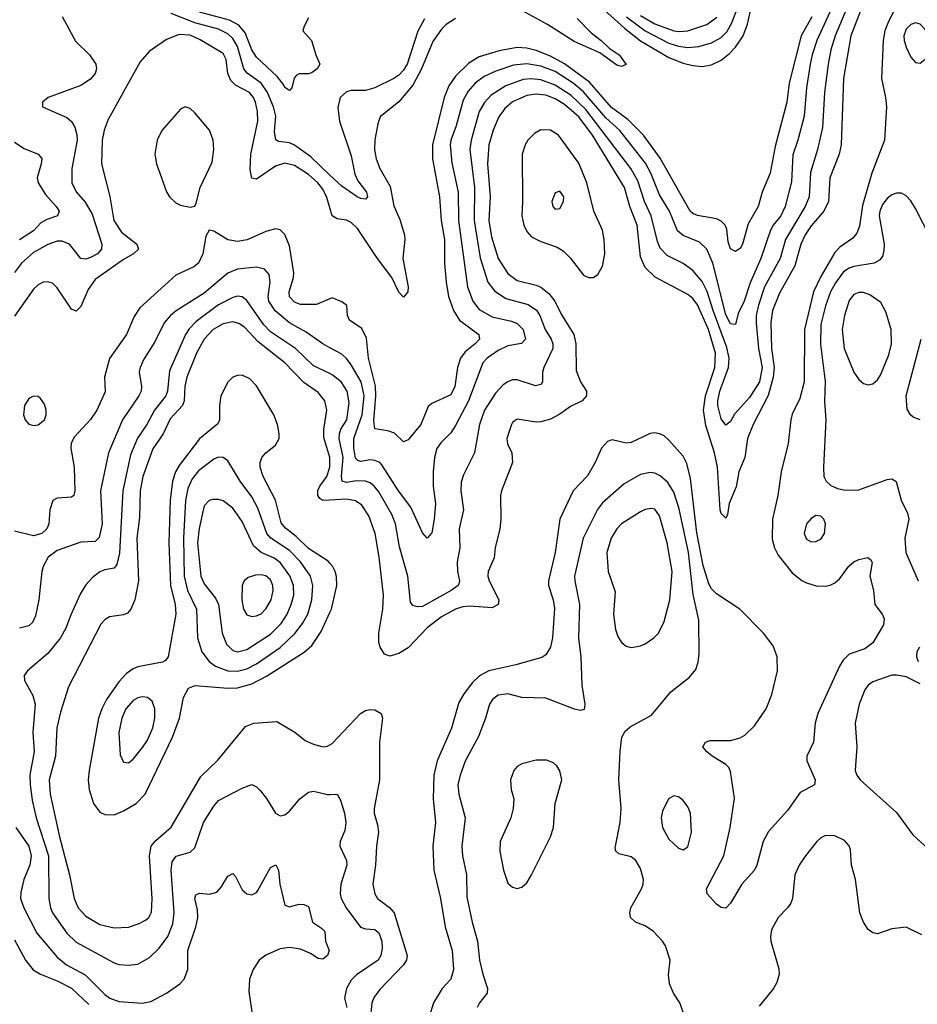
# Model space of a CAD drawing. Header units: inches. Extents: x 1649636 to 1815363, y 506543 to 641975.
# Tile 340 of 656: x 1708692 to 1712477, y 604343 to 608498. Entities that reach past the tile are written whole.
import ezdxf

# ---------------------------------------------------------------- set-up
doc = ezdxf.new("R2010")
doc.units = ezdxf.units.IN
doc.header["$MEASUREMENT"] = 0
doc.layers.add('B7600', color=7, linetype='Continuous')
doc.layers.add('B7610', color=7, linetype='Continuous')

msp = doc.modelspace()

# ---------------------------------------------------------------- linework, layer by layer
at = {"layer": 'B7600', "color": 5}
for points, elevation in [([(1708870, 608510.4), (1708926.9, 608406.9), (1708986.3, 608350), (1709012.7, 608310), (1709016.1, 608290), (1709010.2, 608270), (1708990, 608247.1), (1708950, 608220.4), (1708811.3, 608170), (1708788, 608150), (1708788, 608130), (1708890, 608084.6), (1708910, 608068.7), (1708923.6, 608043.6), (1708932.5, 608012.5), (1708933.5, 607990), (1708911.4, 607870), (1708910.9, 607810), (1708930, 607771.4), (1708968.1, 607728.1), (1708997.2, 607677.2), (1709037.5, 607550), (1709036.8, 607530), (1709019.8, 607510), (1708990, 607494.6), (1708970, 607487.2), (1708950, 607489.8), (1708900.9, 607550), (1708870, 607563), (1708850, 607562.5), (1708810, 607548.6), (1708750, 607515), (1708698.7, 607470), (1708670, 607430.8)], 560), ([(1710000, 607841.9), (1709918.8, 607918.8), (1709850, 607968.3), (1709830, 607977.7), (1709783.6, 607983.6), (1709771.2, 607991.2), (1709766.4, 608026.4), (1709771.8, 608090), (1709761.3, 608130), (1709736.8, 608190), (1709709.4, 608229.4), (1709651.4, 608271.4), (1709636.2, 608290), (1709610, 608385), (1709590, 608418.5), (1709570, 608438.1), (1709530, 608457.9), (1709430, 608484.4), (1709330, 608523.7)], 560), ([(1709910, 608505.2), (1709890.7, 608470), (1709886, 608450), (1709922.8, 608410), (1709940.7, 608350), (1709958, 608310), (1709946, 608290), (1709925.2, 608274.8), (1709910, 608269.5), (1709870, 608269.3), (1709858, 608262), (1709848.5, 608251.5), (1709839.1, 608210), (1709830, 608199.3), (1709810, 608212), (1709804.8, 608224.8), (1709777.4, 608257.4), (1709690, 608339.8), (1709670, 608370.8), (1709642.6, 608442.6), (1709615.1, 608475.1), (1709576, 608496), (1709450, 608529.7)], 540), ([(1710000, 607704.5), (1709987.6, 607747.6), (1709970, 607782.7), (1709948.9, 607810), (1709910, 607844.8), (1709850, 607882.3), (1709810, 607891.8), (1709770, 607879.2), (1709690, 607825.2), (1709670, 607828.5), (1709664.1, 607864.1), (1709666.1, 607930), (1709695.5, 608070), (1709694.3, 608110), (1709686.7, 608150), (1709678.3, 608170), (1709661.1, 608190), (1709601.9, 608221.9), (1709581.4, 608241.4), (1709569.5, 608270), (1709562.4, 608330), (1709550, 608354.3), (1709453.1, 608413.1), (1709410, 608432.6), (1709364.2, 608435.8), (1709310, 608413.8), (1709237, 608363), (1709200, 608320), (1709064, 608076), (1709048.1, 608031.9), (1709039.9, 607990), (1709036.4, 607890), (1709071.8, 607751.8), (1709089.2, 607650), (1709121.4, 607601.4), (1709186.2, 607550), (1709191.9, 607530), (1709172.1, 607510), (1709130, 607486.1), (1709010, 607401.9), (1708980.1, 607359.9), (1708950, 607287.2), (1708930, 607267.4), (1708910, 607276.2), (1708850, 607366.8), (1708830, 607385.3), (1708810, 607391.6), (1708790, 607389.8), (1708770, 607379.4), (1708750, 607360.7), (1708670, 607246.5)], 580), ([(1708670, 607980.2), (1708710, 607953.7), (1708770.1, 607930.1), (1708779.4, 607919.4), (1708784.4, 607910), (1708781.5, 607890), (1708764.7, 607830), (1708769.2, 607810), (1708800.4, 607760.4), (1708845.4, 607710), (1708857.5, 607690), (1708850.3, 607670), (1708805.6, 607654.4), (1708780.1, 607639.9), (1708750, 607607.3), (1708690, 607568.4)], 540), ([(1710000, 607319.5), (1709943.5, 607296.5), (1709875.3, 607295.3), (1709850, 607305.9), (1709830, 607328.9), (1709828, 607350), (1709846.1, 607410), (1709847.9, 607430), (1709830, 607543.7), (1709810, 607591.2), (1709790, 607610.9), (1709770, 607614.8), (1709730, 607604), (1709650.6, 607569.4), (1709610, 607561.9), (1709569.3, 607569.3), (1709510, 607606), (1709490, 607609.3), (1709476.2, 607583.8), (1709464.3, 607510), (1709445.4, 607470), (1709425.7, 607454.3), (1709350, 607419.5), (1709197.6, 607282.4), (1709174, 607246), (1709142.6, 607170), (1709070, 607068.4), (1709049.6, 606990), (1709052, 606928), (1709017.1, 606850), (1708990, 606810.9), (1708922.7, 606737.3), (1708908.4, 606711.6), (1708907.6, 606690), (1708921.1, 606610), (1708924.4, 606510), (1708919.6, 606490), (1708910, 606483.2), (1708850, 606479.1), (1708830.9, 606469.1), (1708819.3, 606430), (1708814.6, 606370), (1708805.9, 606350), (1708784.7, 606330), (1708750, 606320.4), (1708670, 606340.3)], 620), ([(1710000, 607113.4), (1709970, 607129.9), (1709899.9, 607179.9), (1709830, 607218.9), (1709769.1, 607269.1), (1709742, 607310), (1709738.9, 607330), (1709748.3, 607390), (1709743.1, 607423.1), (1709724.4, 607444.4), (1709690, 607453.6), (1709610, 607444.5), (1709570, 607427.7), (1709470, 607344.1), (1709350.8, 607269.2), (1709327.2, 607250), (1709301.5, 607218.5), (1709261, 607139), (1709214.7, 607065.3), (1709199, 607030), (1709195.8, 607010), (1709205.9, 606950), (1709203.2, 606930), (1709194.6, 606910), (1709125.3, 606810), (1709065.8, 606670), (1709032.7, 606510), (1709038.7, 606370), (1709026.7, 606313.3), (1709010, 606296.5), (1708950, 606292.7), (1708850, 606258.6), (1708811.3, 606230), (1708790.2, 606190), (1708785.2, 606170), (1708771.7, 606050), (1708757.7, 605982.3), (1708745.5, 605954.5), (1708730, 605940.3), (1708690, 605929.8)], 640), ([(1710000, 607004.5), (1709930, 607037.1), (1709854.1, 607110), (1709750, 607180.1), (1709721, 607210), (1709650, 607312.2), (1709630, 607327.7), (1709610, 607331.1), (1709590, 607326), (1709530, 607294.9), (1709435.8, 607224.2), (1709406.2, 607193.8), (1709390.6, 607170), (1709323.2, 607016.8), (1709315.3, 606930), (1709308.1, 606910), (1709259.6, 606850), (1709227.5, 606790), (1709187.8, 606732.2), (1709158.4, 606661.6), (1709126.3, 606510), (1709112.6, 606247.4), (1709101.5, 606198.5), (1709090, 606183.7), (1709050, 606176.5), (1709030, 606167.4), (1708997.6, 606142.4), (1708970, 606113.1), (1708946.8, 606073.2), (1708908, 605990), (1708886, 605930), (1708863.5, 605890), (1708810, 605823.1), (1708723.8, 605750), (1708710.4, 605730), (1708712.4, 605710), (1708746.7, 605646.7), (1708756.8, 605610), (1708747.4, 605490), (1708752, 605410), (1708733.6, 605310), (1708735.3, 605270), (1708744.4, 605204.4), (1708761.5, 605130), (1708813.3, 604970), (1708815.1, 604790), (1708821.5, 604750), (1708829.5, 604730), (1708890, 604643.8), (1708930, 604605.7), (1709090, 604518.5), (1709110, 604512), (1709150, 604508.2), (1709190, 604513.2), (1709239.2, 604540.8), (1709280.3, 604579.7), (1709316.9, 604630), (1709336.9, 604683.1), (1709343.1, 604730), (1709329.9, 604909.9), (1709335.2, 604944.8), (1709350.9, 604969.1), (1709410, 604985.5), (1709430, 605004), (1709466.1, 605110), (1709510, 605179.6), (1709530, 605202.8), (1709630, 605255.6), (1709670, 605270.3), (1709690, 605261.3), (1709705.5, 605245.5), (1709732.2, 605212.2), (1709770, 605150.4), (1709790, 605138.7), (1709810, 605142.8), (1709830, 605158.3), (1709873.1, 605210), (1709910, 605238.2), (1709930, 605242.8), (1709990, 605228.8), (1710000, 605229.2)], 660), ([(1710000, 606470.7), (1709970, 606469), (1709957.2, 606477.2), (1709948.8, 606490), (1709948.7, 606511.3), (1709956.7, 606530), (1709986.8, 606570), (1709999.2, 606610), (1709998.9, 606650), (1709974.4, 606734.4), (1709973.6, 606770), (1709987.3, 606850), (1709978.3, 606890), (1709950, 606924.9), (1709890, 606967.5), (1709809.9, 607050), (1709698, 607138), (1709639.8, 607199.8), (1709616.3, 607216.3), (1709590, 607223.1), (1709550, 607215.1), (1709507.8, 607190), (1709469.2, 607150), (1709437, 607090), (1709397, 606990), (1709388.5, 606951.5), (1709385.7, 606890), (1709378.8, 606870), (1709326.8, 606813.2), (1709296.1, 606750), (1709253.2, 606686.8), (1709210.7, 606570), (1709199.7, 606510), (1709196.7, 606396.7), (1709185.9, 606310), (1709192.3, 606130), (1709177.5, 606050), (1709160.2, 606010), (1709146.1, 605993.9), (1709130, 605986.4), (1709070, 605978.5), (1709052.4, 605967.6), (1709033.3, 605946.7), (1708897, 605683), (1708863.8, 605576.2), (1708848.7, 605510), (1708842.3, 605390), (1708816.2, 605290), (1708820.6, 605230), (1708859, 605050), (1708901.5, 604890), (1708921.2, 604790), (1708938.1, 604750), (1708970, 604715.9), (1709030, 604679.5), (1709090, 604665.5), (1709150, 604669.4), (1709195.8, 604684.2), (1709222.1, 604697.9), (1709236.2, 604710), (1709247.6, 604732.4), (1709250.9, 604789.1), (1709238.6, 604970), (1709246.7, 605010), (1709265.8, 605034.2), (1709329.9, 605090.1), (1709454.9, 605305.1), (1709527.2, 605372.8), (1709644, 605516), (1709679.3, 605530), (1709776.2, 605536.2), (1709851.5, 605491.5), (1709896, 605456), (1709930, 605440.3), (1709970, 605430.3), (1709990, 605433.1), (1710000, 605438.4)], 680), ([(1710000, 606204.7), (1709993, 606213), (1709910, 606266.2), (1709857.5, 606317.5), (1709812.6, 606352.6), (1709794.5, 606374.5), (1709770.3, 606470.3), (1709718.6, 606570), (1709705.9, 606610), (1709706.1, 606630), (1709713, 606650), (1709729.8, 606670), (1709770, 606702), (1709785.5, 606730), (1709786.2, 606750), (1709778.5, 606790), (1709763.8, 606830), (1709690, 606952.2), (1709662.2, 606982.2), (1709630, 606997.2), (1709610, 606996.8), (1709590.7, 606989.3), (1709570, 606968.9), (1709539.8, 606910), (1709533.7, 606870), (1709533.7, 606810), (1709526.8, 606793.2), (1709450, 606729.2), (1709363.9, 606616.1), (1709349.3, 606590), (1709336.3, 606550), (1709326.6, 606470), (1709321.2, 606290), (1709328.1, 606110), (1709347.8, 606030), (1709350.1, 605990), (1709317.5, 605810), (1709305.9, 605794.1), (1709293.3, 605786.8), (1709190, 605766.9), (1709170, 605758.7), (1709141.5, 605738.5), (1709110, 605704.3), (1709057.6, 605630), (1709037.4, 605590), (1709024.1, 605550), (1708984, 605330), (1708980.3, 605290), (1708984.4, 605250), (1709003.5, 605190), (1709030, 605154), (1709050, 605143.8), (1709090, 605143.2), (1709130, 605159.2), (1709182.9, 605190), (1709220.4, 605230), (1709336.1, 605470), (1709364.9, 605550), (1709382.7, 605637.3), (1709403.3, 605676.7), (1709432.2, 605687.8), (1709570, 605677.8), (1709610, 605679.2), (1709670, 605696.1), (1709732.8, 605727.2), (1709891.1, 605828.9), (1709923.4, 605856.6), (1709963.7, 605916.3), (1710000, 605996.1)], 720), ([(1708675.3, 605090), (1708730.1, 605010), (1708739.2, 604970), (1708733.6, 604930), (1708708.4, 604870), (1708695.8, 604815.8), (1708695.1, 604790), (1708708.7, 604750), (1708763.2, 604643.2), (1708850, 604541.6), (1708888.5, 604510), (1708967.1, 604467.1), (1709050, 604384.4), (1709071.4, 604370), (1709110, 604354.6), (1709210, 604348), (1709244.3, 604355.7), (1709310.9, 604390), (1709366.6, 604430), (1709385, 604450), (1709400.6, 604490), (1709401.3, 604570), (1709434.5, 604670), (1709442.4, 604710), (1709441.7, 604741.7), (1709430.8, 604789.2), (1709434.6, 604805.4), (1709450, 604812.6), (1709492.5, 604807.5), (1709522.8, 604817.2), (1709541.9, 604838.1), (1709570, 604883.8), (1709590, 604895.5), (1709602.3, 604882.3), (1709630, 604826), (1709649.2, 604809.2), (1709670, 604804.9), (1709690, 604815.6), (1709696.2, 604823.8), (1709750, 604920.3), (1709771.3, 604931.3), (1709783.6, 604910), (1709789.1, 604850), (1709810, 604761), (1709830, 604754), (1709870, 604766), (1709890, 604764.4), (1709910, 604755.5), (1709927, 604690), (1709964.8, 604664.8), (1709978, 604650), (1709981.5, 604610), (1709997.4, 604570), (1709990.3, 604550), (1709970, 604533.3), (1709950, 604536.4), (1709918.2, 604558.2), (1709876.5, 604576.5), (1709830, 604583.2), (1709790, 604577.5), (1709730, 604551), (1709701.7, 604530), (1709675.7, 604490), (1709660.5, 604450), (1709657.8, 604397.8), (1709673.1, 604293.1)], 640), ([(1708670, 604615.6), (1708716.4, 604530), (1708748.8, 604488.8), (1708779.2, 604470), (1708850, 604442.8), (1708910, 604410.9), (1708982.6, 604342.6)], 620)]:
    msp.add_lwpolyline(points, dxfattribs=dict(at, elevation=elevation))
for points, elevation in [([(1709390, 608129.7), (1709370, 608120.5), (1709291, 608030), (1709270.7, 607989.3), (1709260.8, 607930), (1709268.7, 607890), (1709311, 607771), (1709323.6, 607750), (1709350, 607724.6), (1709370, 607714.6), (1709410, 607706), (1709429.5, 607710.5), (1709436.1, 607723.9), (1709453.2, 607790), (1709503.2, 607896.8), (1709510.9, 607950), (1709507.5, 607990), (1709492, 608032), (1709430, 608104.7), (1709410, 608123.1)], 620), ([(1708750, 606909.7), (1708730, 606899.1), (1708711.1, 606870), (1708707.5, 606830), (1708714.7, 606810), (1708730, 606791.6), (1708750, 606785.5), (1708770, 606788.9), (1708795.6, 606810), (1708803, 606830), (1708803.5, 606850), (1708795.7, 606875.7), (1708779.6, 606899.6), (1708770, 606907.8)], 620), ([(1709530, 606651.8), (1709510, 606643.1), (1709445.7, 606594.3), (1709419.3, 606560.7), (1709400.8, 606519.2), (1709391.3, 606468.7), (1709381.8, 606310), (1709384.9, 606150), (1709398.8, 606090), (1709437.6, 606010), (1709442, 605890), (1709460.1, 605830), (1709490.1, 605790.1), (1709517.5, 605770), (1709570, 605750.9), (1709610, 605749.3), (1709650, 605759.5), (1709690, 605779.3), (1709790, 605848.8), (1709852.3, 605907.7), (1709884.9, 605950), (1709906.2, 605990), (1709923.1, 606050), (1709927.4, 606110), (1709917.6, 606150), (1709876.5, 606210), (1709830, 606257.9), (1709751, 606310), (1709733.8, 606330), (1709696, 606436), (1709670, 606484), (1709620.8, 606550), (1709570, 606636.9), (1709550, 606650.9)], 740), ([(1709530, 606473.9), (1709506.5, 606473.5), (1709490, 606468.8), (1709470, 606446.6), (1709448.9, 606351.1), (1709441.9, 606290), (1709456, 606150), (1709470, 606118), (1709517.2, 606057.2), (1709530.1, 606030.1), (1709545, 605910), (1709563.3, 605863.3), (1709590, 605836.8), (1709610, 605830.7), (1709650, 605840.3), (1709750, 605904.9), (1709794.2, 605950), (1709819.7, 605990), (1709836.6, 606030), (1709847.1, 606070), (1709846.6, 606110), (1709831.3, 606151.3), (1709790, 606207.5), (1709765.4, 606225.4), (1709709.8, 606250), (1709677.9, 606277.9), (1709630, 606379.8), (1709590, 606436.8), (1709550, 606467.8)], 760), ([(1709710, 606155.3), (1709685.6, 606154.4), (1709655.6, 606144.4), (1709638, 606130), (1709630.2, 606109.8), (1709628.9, 606050), (1709635, 606010), (1709650, 605986.5), (1709670, 605979.7), (1709690, 605982.6), (1709710, 605991.3), (1709730, 606011.4), (1709751.6, 606050), (1709760.5, 606090), (1709759.3, 606110), (1709750, 606134.4), (1709730, 606151.1)], 780), ([(1709210, 605640.3), (1709190, 605636.8), (1709170, 605625.6), (1709138.5, 605590), (1709121.7, 605550), (1709109.5, 605490), (1709115.6, 605395.6), (1709130, 605364.9), (1709150, 605362.4), (1709170, 605377), (1709210, 605426.5), (1709230, 605457.3), (1709253.3, 605510), (1709261.1, 605550), (1709261.4, 605590), (1709250, 605623), (1709230, 605637.2)], 740)]:
    msp.add_lwpolyline(points, close=True, dxfattribs=dict(at, elevation=elevation))
at = {"layer": 'B7610', "color": 5}
for points, elevation in [([(1712200.1, 608730), (1712053.6, 608410), (1712033.8, 608350), (1712026, 608310), (1712010.1, 608209.9), (1712000.5, 608090), (1711973.7, 607990), (1711951.9, 607928.1), (1711946.2, 607813.8), (1711919.9, 607710), (1711902.1, 607670), (1711869.1, 607630.9), (1711857.8, 607610), (1711817.9, 607490), (1711772.5, 607387.5), (1711747, 607310), (1711722, 607258), (1711710, 607211.6), (1711690, 607214.6), (1711670, 607251.8), (1711615, 607470), (1711589.1, 607529.1), (1711558.5, 607558.5), (1711490, 607587), (1711466.3, 607606.3), (1711432.2, 607690), (1711390, 607758.2), (1711353.9, 607850), (1711331.6, 607891.6), (1711223.3, 608030), (1711163.9, 608083.9), (1711070, 608193.2), (1711026.2, 608230), (1710950, 608278.5), (1710890, 608302.1), (1710830, 608311.5), (1710774.6, 608305.4), (1710699.2, 608280.8), (1710650, 608258.3), (1710612.6, 608230), (1710583.5, 608196.5), (1710562.6, 608157.4), (1710532.9, 608050), (1710509.7, 607990), (1710506.9, 607970), (1710513.6, 607893.6), (1710540.4, 607770), (1710541.8, 607650), (1710580.5, 607370), (1710602.2, 607310), (1710630, 607274.3), (1710683.9, 607243.9), (1710765.8, 607225.8), (1710790, 607216.4), (1710814.7, 607190), (1710825.2, 607150), (1710807.9, 607132.1), (1710750, 607121.5), (1710710, 607101.5), (1710662.6, 607070), (1710644.6, 607050), (1710583.9, 606890), (1710530, 606785.1), (1710510, 606754.2), (1710468, 606712), (1710451.3, 606688.7), (1710440.7, 606650), (1710434.8, 606590), (1710435.6, 606530), (1710444.9, 606455.1), (1710440.2, 606390), (1710430, 606332.7), (1710410.3, 606309.7), (1710390, 606332.6), (1710340.8, 606440.8), (1710289.4, 606509.4), (1710219.2, 606619.2), (1710210, 606629.2), (1710190, 606638.2), (1710170, 606640.2), (1710130, 606633.5), (1710117.3, 606637.3), (1710107.5, 606647.5), (1710100.1, 606690), (1710100.3, 606730), (1710135.7, 606830), (1710144.5, 606910), (1710131.5, 606970), (1710090, 607041.3), (1710070, 607068.5), (1710050, 607086), (1710000, 607113.4)], 640), ([(1712231.2, 608668.8), (1712130.7, 608430), (1712113, 608370), (1712101.8, 608310), (1712086.1, 608190), (1712077.4, 608042.6), (1712056.3, 607950), (1712027.5, 607852.5), (1712021.2, 607750), (1712004.1, 607710), (1711921.4, 607570), (1711899.3, 607490), (1711833.3, 607370), (1711807, 607293), (1711797.7, 607250), (1711797.4, 607217.4), (1711807.5, 607110), (1711822.7, 607030), (1711811.1, 606970), (1711770, 606903), (1711706.9, 606833.1), (1711690, 606803), (1711670, 606786.3), (1711650, 606813.3), (1711636, 606870), (1711635.8, 606890), (1711644.9, 606930), (1711681.3, 607030), (1711684.3, 607070), (1711674.3, 607114.3), (1711615.8, 607270), (1711591, 607351), (1711570, 607393.5), (1711530, 607439.3), (1711490, 607469.3), (1711422.5, 607502.5), (1711393.4, 607533.4), (1711382.1, 607562.1), (1711355.1, 607670), (1711326.1, 607730), (1711298, 607818), (1711269.5, 607869.5), (1711078.8, 608118.8), (1711017.3, 608177.3), (1710950, 608221.5), (1710890, 608244.2), (1710850, 608247.6), (1710815.2, 608244.8), (1710741.7, 608218.3), (1710680.6, 608179.4), (1710651.7, 608148.3), (1710629.2, 608110), (1710596, 607990), (1710590.5, 607950), (1710609.4, 607790), (1710608.8, 607650), (1710633.2, 607493.2), (1710665.7, 607390), (1710693.9, 607353.9), (1710741.4, 607321.4), (1710835.8, 607295.8), (1710871.7, 607271.7), (1710885, 607250), (1710907.8, 607190), (1710933.1, 607150), (1710940.3, 607130), (1710940.1, 607110), (1710901.9, 607030), (1710896.4, 607010), (1710896.5, 606970), (1710890, 606958), (1710867.1, 606952.9), (1710790, 606978), (1710770, 606977.8), (1710750, 606969.8), (1710730, 606957.1), (1710697.8, 606922.2), (1710651.2, 606850), (1710630.6, 606790), (1710609.6, 606670.4), (1710563, 606577), (1710554.1, 606545.9), (1710551.8, 606510), (1710563, 606430), (1710545.7, 606350), (1710548.4, 606270), (1710536.4, 606210), (1710537.5, 606170), (1710547, 606130), (1710543.1, 606116.9), (1710540.2, 606110), (1710511.2, 606090), (1710390, 606022.4), (1710370, 606020.6), (1710350, 606025.8), (1710339.8, 606039.8), (1710328.7, 606150), (1710293.7, 606273.7), (1710276.6, 606370), (1710260.7, 606410), (1710205.8, 606505.8), (1710187, 606530), (1710170, 606542.9), (1710150.3, 606550.3), (1710111.8, 606551.8), (1710070, 606545.1), (1710051, 606551), (1710048.1, 606570), (1710055.5, 606650), (1710039.5, 606730), (1710039.8, 606750), (1710046.6, 606770), (1710071.6, 606810), (1710081.5, 606881.5), (1710072.6, 606930), (1710046.9, 606970), (1710010, 606999.9), (1710000, 607004.5)], 660), ([(1712274.5, 608630), (1712197.6, 608430), (1712166, 608250), (1712156.8, 607970), (1712148.1, 607930), (1712108.8, 607830), (1712102.3, 607730), (1712083.3, 607690), (1712030, 607628.2), (1712004, 607590), (1711985.9, 607550), (1711960.8, 607459.2), (1711895.8, 607344.2), (1711866.3, 607270), (1711859.3, 607220.7), (1711862.9, 607110), (1711873.8, 607030), (1711868.7, 606990), (1711848.4, 606911.6), (1711784.6, 606790), (1711760.9, 606730), (1711750.1, 606650), (1711724.2, 606590), (1711713.7, 606526.3), (1711684, 606456), (1711677.3, 606410), (1711670, 606394.5), (1711650, 606414.5), (1711646.1, 606430), (1711634.5, 606610), (1711621.6, 606670), (1711585.5, 606785.5), (1711575.7, 606850), (1711584.1, 606910), (1711623.8, 607030), (1711625.7, 607090), (1711596.2, 607190), (1711550, 607294.5), (1711530, 607321.9), (1711510, 607337.5), (1711371.4, 607411.4), (1711330, 607452.2), (1711310, 607497.6), (1711295.4, 607630), (1711265.3, 607710), (1711241.9, 607790), (1711107.5, 608010), (1711050, 608087.2), (1710990, 608140.2), (1710950, 608163.8), (1710910, 608178.9), (1710870, 608183.2), (1710830, 608178.2), (1710770, 608151.2), (1710737.4, 608122.6), (1710712.2, 608087.8), (1710687.9, 608032.1), (1710670.8, 607970), (1710665.2, 607890), (1710676.4, 607750), (1710670.4, 607650), (1710681.5, 607581.5), (1710709.5, 607489.5), (1710750, 607426.4), (1710790, 607397.1), (1710870, 607377.9), (1710890, 607369.1), (1710922.7, 607342.7), (1710947.9, 607310), (1710975, 607255), (1711028.5, 607170), (1711037.1, 607130), (1711038, 607018), (1711057.4, 606970), (1711081.8, 606930), (1711081.8, 606910), (1711063.2, 606890), (1711014.6, 606865.4), (1710970, 606833.7), (1710930, 606812.4), (1710890, 606800.8), (1710870, 606799.8), (1710790, 606812.8), (1710770, 606798), (1710766, 606790), (1710746.5, 606730), (1710748.6, 606708.6), (1710766.7, 606670), (1710770.2, 606630), (1710723.7, 606510), (1710719.8, 606490), (1710720.5, 606390), (1710716.3, 606350), (1710697.5, 606270), (1710692.3, 606227.7), (1710666.7, 606170), (1710665.7, 606150), (1710670.9, 606130), (1710712.7, 606050), (1710710.1, 606029.9), (1710683.8, 606016.2), (1710590, 606023.4), (1710560.1, 606019.9), (1710529.1, 606010), (1710470, 605978.1), (1710410, 605932.3), (1710330, 605847.1), (1710290, 605823.5), (1710252.8, 605812.8), (1710230, 605821.3), (1710211.8, 605850), (1710206.6, 605870), (1710206.7, 605910), (1710223.4, 606010), (1710226.1, 606070), (1710207.6, 606230), (1710190.4, 606330), (1710163.8, 606403.8), (1710133.9, 606450), (1710107.4, 606467.4), (1710070, 606474.7), (1710000, 606470.7)], 680), ([(1711102.1, 608590), (1711242, 608462), (1711310, 608407.9), (1711430, 608338.6), (1711490, 608313.7), (1711530, 608303.7), (1711570, 608299.9), (1711610, 608307.2), (1711650, 608326.8), (1711685.4, 608354.6), (1711710, 608382.2), (1711742.2, 608430), (1711761.2, 608478.8), (1711794.1, 608625.9)], 620), ([(1712032.6, 608510), (1711987.7, 608430), (1711936.5, 608230), (1711927.7, 608150), (1711877.2, 607962.8), (1711856.8, 607850), (1711822.3, 607770), (1711805.6, 607710), (1711763.7, 607636.3), (1711740.7, 607550), (1711730, 607531.8), (1711716.2, 607523.8), (1711710, 607520.3), (1711690, 607531.1), (1711679.9, 607559.9), (1711673.6, 607613.6), (1711667.1, 607630), (1711650, 607647.7), (1711630, 607657.5), (1711550, 607671.5), (1711530, 607679.3), (1711519.6, 607690), (1711393.3, 607913.3), (1711322.4, 608010), (1711256.6, 608076.6), (1711187.4, 608127.4), (1711094.2, 608234.2), (1710990, 608311.6), (1710930, 608344.2), (1710870, 608367.6), (1710830, 608378), (1710790, 608379.7), (1710714.3, 608365.7), (1710630, 608340.8), (1710585.5, 608314.5), (1710530, 608259), (1710501.9, 608218.1), (1710481.3, 608170), (1710432.8, 607970), (1710432.4, 607910), (1710462.7, 607750), (1710469.7, 607650), (1710482.9, 607570), (1710483, 607470), (1710489.6, 607390), (1710500.3, 607330), (1710521.5, 607270), (1710546.5, 607230), (1710627.9, 607170), (1710630.2, 607150), (1710612.4, 607130), (1710570, 607096.6), (1710551.3, 607070), (1710538.5, 607030), (1710526.5, 606950), (1710510, 606914.2), (1710430, 606878), (1710414.2, 606865.8), (1710382.9, 606790), (1710330, 606725.4), (1710310, 606716.3), (1710272.9, 606752.9), (1710243.6, 606763.6), (1710190, 606771.5), (1710185.2, 606805.2), (1710193.5, 606910), (1710192, 606952), (1710162.2, 607070), (1710153.7, 607153.7), (1710134.2, 607194.2), (1710082.7, 607230), (1710074.2, 607250), (1710071.7, 607291.7), (1710050, 607307.8), (1710010, 607323.6), (1710000, 607319.5)], 620), ([(1712386.5, 608550), (1712355.4, 608490), (1712340.9, 608450), (1712332.9, 608410), (1712326.1, 608250), (1712343.5, 608170), (1712347.3, 608130), (1712339.5, 607990), (1712285.3, 607850), (1712246.6, 607713.4), (1712233.1, 607626.9), (1712222.8, 607597.2), (1712204.7, 607575.3), (1712150, 607537.2), (1712130, 607515), (1712070, 607413.9), (1712039.9, 607350), (1712002.2, 607190), (1711999.5, 606970), (1711981.3, 606898.7), (1711950, 606832.7), (1711943.7, 606810), (1711933.1, 606710), (1711903.8, 606590), (1711889, 606490), (1711866.9, 606390), (1711865.8, 606305.8), (1711874.6, 606270), (1711890, 606238), (1711950, 606163.8), (1711990, 606131), (1712010, 606121.3), (1712050.7, 606109.3), (1712090, 606107.5), (1712110, 606111.3), (1712130, 606121.5), (1712150, 606140.3), (1712188.2, 606191.8), (1712210, 606210.2), (1712230, 606220.2), (1712268.4, 606228.4), (1712279.9, 606219.9), (1712286.9, 606206.9), (1712277.3, 606150), (1712292.3, 606090), (1712298, 606030), (1712329.2, 605990), (1712337.3, 605970), (1712335.4, 605944.6), (1712290, 605867.9), (1712256.3, 605843.7), (1712190, 605820.2), (1712164.8, 605795.2), (1712149.7, 605770.3), (1712058.3, 605570), (1712046.5, 605530), (1712039.4, 605450), (1712011.2, 605390), (1712012, 605370), (1712046.5, 605290), (1712044.2, 605270), (1711983.2, 605236.8), (1711930, 605161), (1711850, 605072.6), (1711827.9, 605030), (1711800.2, 604930), (1711790.2, 604910), (1711737.4, 604850), (1711688.8, 604770), (1711670, 604749.6), (1711650, 604751.2), (1711630, 604765.4), (1711591.3, 604810), (1711588, 604830), (1711661.1, 604970), (1711687.5, 605090), (1711706.9, 605213.1), (1711690, 605326), (1711681.9, 605341.9), (1711670, 605354.6), (1711612.8, 605390), (1711588, 605410), (1711572.3, 605430), (1711584, 605450), (1711604, 605456), (1711690, 605455.8), (1711730, 605468.1), (1711750, 605479.6), (1711790, 605518.6), (1711840.5, 605590), (1711864.3, 605650), (1711887.1, 605750), (1711886, 605810), (1711870, 605855.3), (1711828.2, 605910), (1711728.8, 606010), (1711630, 606075.9), (1711610, 606097), (1711598.1, 606118.1), (1711574.7, 606194.7), (1711547.6, 606332.4), (1711521.2, 606561.2), (1711505.8, 606625.8), (1711490, 606655.4), (1711430, 606724.1), (1711410, 606741.2), (1711390, 606750.8), (1711370, 606754.4), (1711350, 606751.5), (1711270, 606714), (1711250, 606711.6), (1711190, 606724.5), (1711170, 606718), (1711144.7, 606690), (1711118.8, 606630), (1711087, 606573), (1711025.9, 606510), (1710970.1, 606389.9), (1710950.6, 606250), (1710921.3, 606130), (1710922.4, 606110), (1710941.7, 606050), (1710946.9, 606013.1), (1710939.3, 605890), (1710930, 605849.7), (1710910, 605818.5), (1710893.2, 605806.8), (1710784.7, 605775.3), (1710670.1, 605749.9), (1710631.4, 605728.6), (1710600.5, 605699.5), (1710562.7, 605650), (1710544, 605616.1), (1710512.2, 605507.8), (1710451.9, 605370), (1710438.2, 605310), (1710435.4, 605210), (1710445.5, 605110), (1710434.1, 605010), (1710437.6, 604910), (1710465.8, 604790), (1710486.4, 604670), (1710516.1, 604570), (1710521.2, 604490), (1710510.1, 604450), (1710472.9, 604410), (1710436.6, 604350), (1710418.9, 604290)], 720), ([(1711042.3, 608502.3), (1711101.6, 608441.6), (1711144.1, 608410), (1711177.4, 608377.4), (1711220.2, 608350), (1711250, 608309.2), (1711230, 608300.8), (1711210, 608306.4), (1711138.4, 608358.4), (1711030, 608405.9), (1710917.9, 608477.9), (1710810, 608537.1)], 580), ([(1711250.3, 608510.3), (1711330, 608450.1), (1711430, 608399), (1711470, 608385.8), (1711510, 608380.8), (1711555.6, 608384.4), (1711610, 608400.3), (1711650, 608422), (1711673.7, 608446.3), (1711695.7, 608484.3), (1711716.9, 608543.1)], 640), ([(1711310, 608514.9), (1711370, 608480.2), (1711450, 608450.7), (1711472.8, 608447.2), (1711510, 608450.4), (1711590, 608477.7), (1711631.7, 608508.3)], 660), ([(1710530, 608502.5), (1710490, 608476.9), (1710470, 608458), (1710433.7, 608406.3), (1710386, 608290), (1710350, 608221.5), (1710290, 608150.6), (1710212.5, 608087.5), (1710201.7, 608058.3), (1710188.8, 607991.2), (1710187.9, 607950), (1710195.1, 607910), (1710210.1, 607870), (1710253.6, 607793.6), (1710270, 607712.8), (1710295.1, 607655.1), (1710313.8, 607590), (1710316.1, 607570), (1710308, 607490), (1710329.4, 607370), (1710328, 607350), (1710310, 607326.9), (1710290, 607348.7), (1710260.9, 607410), (1710201.3, 607490), (1710116.7, 607616.7), (1710090, 607641.5), (1710070, 607652.1), (1710030, 607657), (1710010, 607669.8), (1710000, 607704.5)], 580), ([(1710399.3, 608500.7), (1710370.9, 608449.1), (1710326.3, 608310), (1710310, 608284.2), (1710290, 608264.1), (1710270, 608249.9), (1710189.7, 608210.3), (1710150, 608199.5), (1710090, 608198.4), (1710070, 608193.4), (1710043.8, 608170), (1710032.9, 608127.1), (1710040.4, 608070), (1710090, 607923.1), (1710105.5, 607845.5), (1710118.1, 607818.1), (1710154.6, 607770), (1710159, 607750), (1710150, 607740.4), (1710130, 607742.6), (1710114.7, 607750), (1710050, 607794.6), (1710000, 607841.9)], 560), ([(1712533.9, 607573.9), (1712470, 607700.5), (1712450, 607734), (1712430, 607755.1), (1712410, 607765.1), (1712390, 607765.6), (1712370, 607758.9), (1712350, 607743.5), (1712330, 607717.2), (1712319.1, 607690), (1712316.4, 607670), (1712337.2, 607550), (1712336.8, 607523.2), (1712330, 607498.9), (1712317.4, 607482.6), (1712295.8, 607470), (1712210, 607455.8), (1712190, 607449.3), (1712166.5, 607433.5), (1712132.5, 607387.5), (1712111, 607349), (1712090, 607289.8), (1712070, 607211.2), (1712068.6, 607128.6), (1712088.6, 606971.4), (1712086.4, 606886.4), (1712091.2, 606810), (1712081.3, 606610), (1712083.7, 606570), (1712093, 606550), (1712112.7, 606532.8), (1712140.2, 606520.2), (1712172.7, 606512.7), (1712230, 606514.3), (1712350, 606558), (1712370, 606560.4), (1712388.8, 606548.8), (1712409.1, 606470), (1712435.6, 606415.6), (1712440.9, 606390), (1712425.3, 606310), (1712428.8, 606250), (1712480.7, 606130)], 740), ([(1712490, 606809.7), (1712460.3, 606820.3), (1712448, 606830), (1712434.7, 606854.7), (1712429.8, 606910), (1712493.7, 607150)], 740), ([(1711489.6, 604310), (1711475.1, 604350), (1711449.6, 604390), (1711431.8, 604430), (1711427.5, 604467.5), (1711435.1, 604530), (1711414.7, 604590), (1711402.6, 604610), (1711365.1, 604650), (1711330, 604674.8), (1711289.3, 604690), (1711268, 604710), (1711265.1, 604730), (1711269.7, 604750), (1711313.7, 604830), (1711321.7, 604850), (1711323.1, 604870), (1711310, 604916), (1711290, 604949.5), (1711270, 604965.1), (1711218.9, 604978.9), (1711206, 604990), (1711203.3, 605003.3), (1711223.5, 605110), (1711228.4, 605170), (1711218.9, 605290), (1711224.7, 605410), (1711231.5, 605470), (1711244.8, 605495.2), (1711266.3, 605513.7), (1711356.1, 605563.9), (1711437.8, 605662.2), (1711516.1, 605723.9), (1711543.5, 605756.5), (1711553.4, 605786.6), (1711557.6, 605822.4), (1711555.8, 605964.2), (1711532.5, 606072.5), (1711511.7, 606250), (1711473.2, 606433.2), (1711450, 606504.5), (1711424.6, 606544.6), (1711393.5, 606573.5), (1711370, 606584.9), (1711350, 606587.7), (1711310, 606579.1), (1711240.5, 606539.5), (1711150, 606458.6), (1711128.9, 606431.1), (1711067.9, 606310), (1711032.1, 606150), (1711032.2, 606130), (1711051.9, 606030), (1711048.4, 605890), (1711058.1, 605810), (1711061.8, 605690), (1711074.9, 605610), (1711072.9, 605587.1), (1711057.2, 605582.8), (1711031.8, 605588.2), (1710910, 605634.6), (1710810, 605637.7), (1710750, 605653), (1710710, 605647.8), (1710685, 605630), (1710672.4, 605610), (1710655.9, 605550), (1710626.4, 605473.6), (1710570, 605369.6), (1710548.9, 605310), (1710540.1, 605270), (1710543.9, 605230), (1710570.1, 605130), (1710556.6, 605010), (1710559.5, 604970), (1710576.1, 604890), (1710577.1, 604797.1), (1710600.1, 604690), (1710623, 604610), (1710630.9, 604530), (1710644.6, 604470), (1710665.2, 604410), (1710663.1, 604390), (1710630.3, 604350), (1710621.5, 604330)], 740), ([(1710000, 605996.1), (1710006.3, 606010), (1710028.7, 606110), (1710028.2, 606148.2), (1710021.5, 606170), (1710011.3, 606191.3), (1710000, 606204.7)], 720), ([(1712486.4, 605850), (1712475.4, 605830), (1712474.3, 605810), (1712480.6, 605790)], 740), ([(1712490, 605696), (1712430, 605724.4), (1712390, 605732.7), (1712370, 605731.8), (1712290, 605704.4), (1712270.2, 605689.8), (1712255.6, 605670), (1712232.4, 605610), (1712215.5, 605530), (1712222.2, 605430), (1712215.6, 605330), (1712221.7, 605310), (1712235.8, 605290), (1712390, 605153.1), (1712458.5, 605058.5), (1712570, 604957.3)], 740), ([(1710000, 605438.4), (1710010, 605443.6), (1710128.5, 605570), (1710150, 605583.2), (1710170, 605587.9), (1710190, 605586.3), (1710216.5, 605570), (1710221.8, 605550), (1710208.4, 605450), (1710209.4, 605290), (1710186.6, 605170), (1710186.6, 605150), (1710200.9, 605100.9), (1710204.5, 605070), (1710195.9, 605010), (1710192.8, 604930), (1710180.6, 604850), (1710189.3, 604810), (1710200.6, 604790), (1710251.4, 604751.4), (1710271.2, 604730), (1710326.3, 604550), (1710323.3, 604530), (1710310, 604510.6), (1710210, 604406.3), (1710186.6, 604373.4), (1710177, 604350), (1710172.7, 604307.3)], 680), ([(1710000, 605229.2), (1710030, 605230.4), (1710045.2, 605205.2), (1710061.2, 605150), (1710066.8, 605110), (1710062.8, 605077.2), (1710043.8, 605030), (1710042.3, 605010), (1710070.1, 604950.1), (1710070.7, 604930.7), (1710045.6, 604850), (1710042.8, 604810), (1710047.3, 604790), (1710068, 604750), (1710129.1, 604669.1), (1710150, 604661.7), (1710190, 604659.4), (1710205.6, 604645.6), (1710219.1, 604610), (1710220.1, 604579.9), (1710215.3, 604550), (1710204.1, 604530), (1710111.8, 604468.2), (1710090, 604445), (1710070.1, 604410), (1710062.1, 604370), (1710070.6, 604330)], 660), ([(1712496.2, 604636.2), (1712430, 604669.3), (1712370, 604661.2), (1712310, 604641.2), (1712290, 604645.2), (1712270, 604659.3), (1712249.7, 604689.7), (1712234.7, 604730), (1712216.4, 604870), (1712199.7, 604930), (1712194.9, 604994.9), (1712190, 605012.7), (1712170, 605034), (1712130, 605053.6), (1712090, 605055.6), (1712070, 605046), (1712054, 605030), (1712005.2, 604970), (1711978.5, 604930), (1711960.8, 604890), (1711950.3, 604790), (1711944.2, 604770), (1711930.2, 604749.8), (1711890, 604709.5), (1711862.7, 604657.3), (1711857.8, 604630), (1711859.7, 604610), (1711892.7, 604492.7), (1711894.2, 604470), (1711884.5, 604435.5), (1711870.2, 604410), (1711810, 604335.1)], 740)]:
    msp.add_lwpolyline(points, dxfattribs=dict(at, elevation=elevation))
for points, elevation in [([(1712470, 608484.7), (1712450, 608478), (1712430, 608457.7), (1712420.6, 608430), (1712422.6, 608410), (1712430, 608382), (1712450, 608339.1), (1712470, 608317.3), (1712490, 608314), (1712510, 608330.7), (1712520.5, 608350), (1712529.7, 608370.3), (1712530, 608398), (1712523.1, 608430), (1712510, 608456.9), (1712490, 608478.5)], 740), ([(1710890, 608032.6), (1710862.2, 608017.8), (1710835.3, 607990), (1710822.9, 607970), (1710810.1, 607930), (1710812.8, 607730), (1710809.6, 607670), (1710818.3, 607630), (1710830, 607603.5), (1710850, 607581.6), (1710890, 607562), (1710958.1, 607538.1), (1710983.1, 607523.1), (1711013.2, 607493.2), (1711070, 607419.7), (1711090, 607409.3), (1711110, 607410.2), (1711130, 607423.2), (1711150, 607457.6), (1711160.1, 607510), (1711157.3, 607570), (1711149.4, 607610), (1711113.5, 607690), (1711083.3, 607810), (1711050, 607892), (1710964.1, 608010), (1710930, 608030.9)], 720), ([(1710970, 607773.6), (1710950, 607766.6), (1710936.5, 607730), (1710940.4, 607710), (1710950, 607698), (1710970, 607701.6), (1710984.7, 607730), (1710986, 607750)], 740), ([(1712230, 607346.8), (1712210, 607338.2), (1712190, 607313.3), (1712170, 607249.5), (1712161.1, 607190), (1712168.9, 607110), (1712210, 607010.4), (1712230, 606979.5), (1712250, 606962), (1712270, 606957), (1712290, 606961.1), (1712310, 606977.6), (1712322.1, 606997.9), (1712356.6, 607083.4), (1712368, 607130), (1712367, 607190), (1712345, 607265), (1712324, 607304), (1712277.1, 607337.1), (1712250, 607346.1)], 760), ([(1711355.4, 606435.4), (1711330, 606430.7), (1711310, 606421.1), (1711229.3, 606370), (1711210, 606349.8), (1711186, 606310), (1711168.3, 606250), (1711173.7, 606170), (1711203.7, 606083.7), (1711196.1, 605990), (1711205.1, 605925.1), (1711214.8, 605894.8), (1711230, 605870.5), (1711250, 605854.4), (1711270, 605848.8), (1711310, 605855.6), (1711330, 605864.9), (1711366, 605890), (1711385.4, 605910), (1711410, 605959.1), (1711434, 606050), (1711443.2, 606170), (1711422.9, 606290), (1711390, 606404.2), (1711370, 606432.3)], 760), ([(1712050, 606405.1), (1712030, 606393.3), (1712010.3, 606370), (1711999.6, 606330), (1712010, 606305.3), (1712030, 606294.9), (1712050, 606296), (1712070, 606305.7), (1712085.4, 606330), (1712090.8, 606370.8), (1712082.9, 606390), (1712070, 606402.9)], 740), ([(1710870, 605373.6), (1710810, 605358.4), (1710790, 605346.6), (1710775.5, 605330), (1710761.3, 605290), (1710764.9, 605250), (1710775.8, 605210), (1710773.4, 605170), (1710762.3, 605130), (1710718, 605030), (1710716.1, 604990), (1710731.6, 604910), (1710750, 604854), (1710770, 604837.1), (1710790, 604832.7), (1710810, 604838), (1710830, 604856.3), (1710849.8, 604890.2), (1710929.6, 605050), (1710942.4, 605090), (1710949.7, 605190), (1710978, 605290), (1710970, 605329), (1710957, 605350), (1710942.7, 605362.7), (1710913.4, 605373.4)], 760), ([(1711450, 605222.7), (1711428, 605210), (1711402, 605158), (1711396.4, 605130), (1711403.1, 605090), (1711430, 605040.5), (1711470, 605001.6), (1711490, 604995.5), (1711510, 605007.7), (1711524.7, 605070), (1711521.3, 605150), (1711510, 605176), (1711490, 605203.7), (1711470, 605219.3)], 740)]:
    msp.add_lwpolyline(points, close=True, dxfattribs=dict(at, elevation=elevation))

doc.saveas('drawing.dxf')
